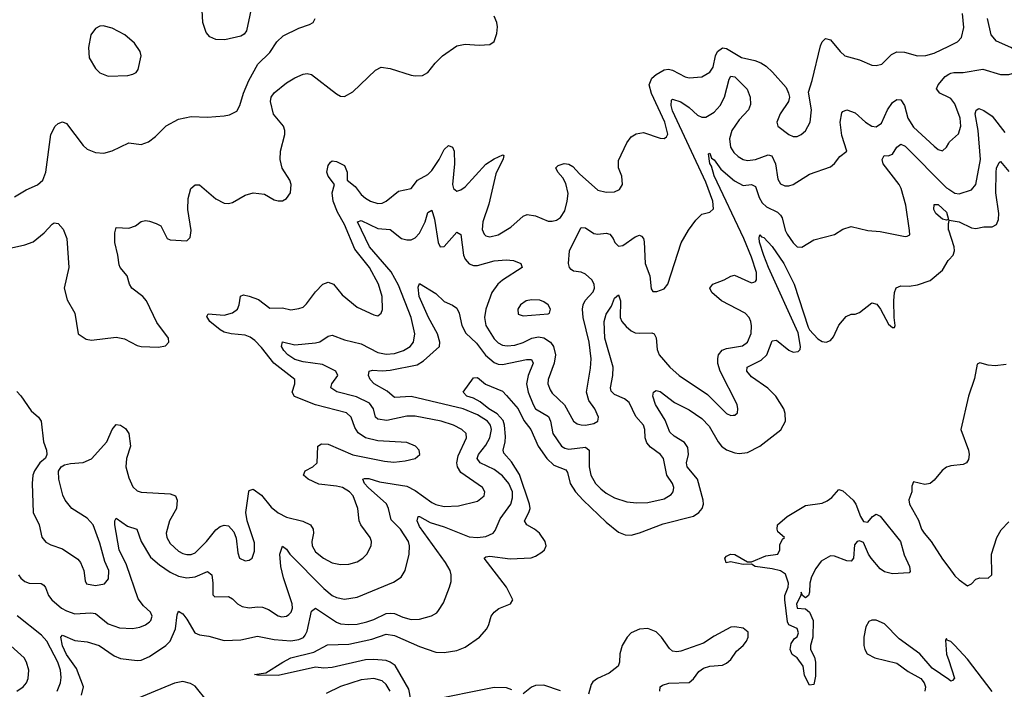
# Model space of a CAD drawing. Header units: inches. Extents: x 1694797 to 1849917, y 907313 to 1017959.
# Tile 497 of 656: x 1785525 to 1790268, y 982218 to 985444. Entities that reach past the tile are written whole.
import ezdxf

# ---------------------------------------------------------------- set-up
doc = ezdxf.new("R2010")
doc.units = ezdxf.units.IN
doc.header["$MEASUREMENT"] = 0
doc.layers.add('B7988', color=7, linetype='Continuous')
doc.layers.add('B7998', color=7, linetype='Continuous')

msp = doc.modelspace()

# ---------------------------------------------------------------- linework, layer by layer
at = {"layer": 'B7988', "color": 5}
for points, elevation in [([(1786650, 985542.7), (1786616.4, 985390), (1786605.8, 985374.1), (1786590, 985364.7), (1786513.4, 985346.6), (1786470, 985347.9), (1786441.3, 985361.3), (1786422.5, 985382.5), (1786407, 985430), (1786403.1, 985490)], 740), ([(1785470, 984341.5), (1785550, 984358.6), (1785590, 984374.3), (1785643.2, 984416.8), (1785680.7, 984459.3), (1785690, 984466), (1785710, 984462.3), (1785734.1, 984434.1), (1785751, 984390), (1785761.5, 984250), (1785738.3, 984150), (1785753.9, 984093.9), (1785790.3, 984030), (1785805.5, 983930), (1785844.8, 983904.8), (1785870, 983899.5), (1785990, 983914.7), (1786030, 983906.9), (1786090, 983874.9), (1786110, 983868.8), (1786193.6, 983866.4), (1786227.3, 983872.7), (1786243.7, 983890), (1786241.6, 983910), (1786184.8, 983984.8), (1786135.6, 984090), (1786118.4, 984110), (1786064, 984150), (1786053.1, 984170), (1786042.7, 984210), (1786009.3, 984249.3), (1786003.1, 984263.1), (1785998, 984310), (1785983.1, 984370), (1785982.9, 984417.1), (1785990, 984442), (1786050, 984439.8), (1786082.4, 984450), (1786110, 984472), (1786130, 984476.5), (1786150, 984473.4), (1786182.6, 984462.6), (1786203.7, 984450), (1786234.8, 984390), (1786250, 984383.1), (1786330, 984379.3), (1786345.3, 984394.7), (1786351.2, 984428.8), (1786334.4, 984530), (1786336.9, 984583.1), (1786349.4, 984630.6), (1786370, 984649), (1786390, 984649), (1786470, 984581.3), (1786510, 984559.5), (1786530, 984558.4), (1786550, 984563.8), (1786610, 984598.7), (1786650, 984610.3), (1786703.2, 984603.2), (1786750, 984576.4), (1786770, 984570.4), (1786790, 984570.5), (1786810, 984583), (1786829.7, 984610.3), (1786832.1, 984650), (1786826.6, 984670), (1786789, 984729), (1786779.5, 984770), (1786780.2, 984810), (1786801.9, 984890), (1786802.1, 984910), (1786795, 984930), (1786748, 984988), (1786733.3, 985050), (1786736.5, 985070), (1786750, 985091.9), (1786810, 985139), (1786850, 985163), (1786890, 985180.6), (1786910, 985184.3), (1786930, 985179.8), (1787050, 985087.2), (1787070, 985074.6), (1787090, 985072.9), (1787130, 985095.6), (1787239.4, 985200.6), (1787265.3, 985214.7), (1787310, 985209.2), (1787410, 985176.5), (1787430, 985172.9), (1787464.4, 985175.6), (1787490.9, 985189.1), (1787525.5, 985234.5), (1787561.1, 985270), (1787630, 985317.8), (1787670, 985326.2), (1787738.6, 985321.4), (1787790, 985323.8), (1787810, 985338), (1787823.6, 985376.4), (1787827, 985410), (1787823.8, 985430), (1787810, 985460.7)], 720), ([(1785499.3, 984590), (1785556.3, 984623.7), (1785610, 984647.7), (1785635.6, 984670), (1785650.8, 984710), (1785674.8, 984890), (1785695.8, 984930), (1785710, 984944.2), (1785730, 984952), (1785750, 984943.1), (1785830, 984838.4), (1785850, 984819.5), (1785890, 984804.2), (1785930, 984801.3), (1785970, 984812), (1786050, 984850.4), (1786110, 984843.1), (1786145.2, 984854.8), (1786178.8, 984881.2), (1786230, 984931.7), (1786290, 984965.2), (1786350, 984976.9), (1786430, 984974.9), (1786510, 984980.4), (1786535.3, 984984.7), (1786570, 985002.8), (1786584.7, 985030), (1786602.2, 985090), (1786628.9, 985151.1), (1786671.6, 985230), (1786730, 985284.9), (1786762.7, 985337.3), (1786793.4, 985366.6), (1786870, 985403.1), (1786920.2, 985419.8), (1786938, 985430), (1786948, 985450)], 740), ([(1785510, 983652.7), (1785530, 983632), (1785580, 983560), (1785614.6, 983530), (1785628.1, 983510), (1785639.3, 983410), (1785653.2, 983370), (1785655.8, 983350), (1785648.3, 983331.7), (1785621.1, 983310), (1785595.3, 983270), (1785588.4, 983250), (1785584.2, 983210), (1785590.2, 983070), (1785617.8, 983010), (1785631.8, 982951.8), (1785650, 982927.9), (1785674.6, 982914.6), (1785730, 982895.4), (1785804.9, 982844.9), (1785817.3, 982830), (1785834.3, 982790), (1785840.3, 982740.3), (1785846.8, 982726.8), (1785890, 982718), (1785933.6, 982726.4), (1785952.5, 982750), (1785953.7, 982790), (1785934.5, 982834.5), (1785910, 982922.9), (1785878.1, 983010), (1785850, 983043.4), (1785775.3, 983090), (1785743.1, 983130), (1785732.9, 983152.9), (1785713.6, 983230), (1785710.9, 983269.1), (1785723.6, 983290), (1785740.3, 983299.7), (1785770, 983306.5), (1785830, 983310.2), (1785870, 983329.2), (1785945, 983410), (1785970.6, 983469.4), (1785990, 983494.6), (1786010, 983490.2), (1786034.7, 983474.7), (1786050.8, 983450.8), (1786057.8, 983390), (1786038.6, 983330), (1786035.1, 983290), (1786050, 983236.5), (1786070, 983194), (1786090, 983175.2), (1786110, 983168.4), (1786250, 983160.2), (1786275.3, 983150), (1786283.8, 983130), (1786280.2, 983090), (1786246.2, 983030), (1786230.2, 982970), (1786232.8, 982950), (1786250, 982921.3), (1786290, 982884.5), (1786310, 982873), (1786330, 982867), (1786350, 982867), (1786370, 982875.2), (1786424.4, 982930), (1786470, 982986.3), (1786490, 983003.1), (1786510, 983008.9), (1786530, 983005.3), (1786556.3, 982976.3), (1786566.8, 982946.8), (1786575.1, 982875.1), (1786583.1, 982850), (1786610, 982838), (1786630, 982840.3), (1786644.5, 982850), (1786656.1, 982883.9), (1786655.6, 982924.4), (1786619.8, 983030), (1786614, 983070), (1786628.2, 983171.8), (1786630, 983176.3), (1786650, 983183.1), (1786690, 983153.4), (1786736.5, 983096.5), (1786770, 983068.9), (1786810, 983047.8), (1786889, 983029), (1786926, 983010), (1786938, 982990), (1786939.7, 982970), (1786932.1, 982930), (1786933, 982910), (1786950, 982881.3), (1786987.9, 982850), (1787030, 982827.7), (1787070, 982819.3), (1787110, 982821.2), (1787150, 982832.8), (1787176.9, 982850), (1787196.9, 982870), (1787217.2, 982910), (1787219.7, 982930), (1787213.3, 982950), (1787168.7, 983010), (1787159.3, 983030), (1787153.8, 983090), (1787130.5, 983150), (1787112.8, 983170), (1787079.7, 983190), (1787050, 983197.5), (1786966.3, 983206.3), (1786914.2, 983230), (1786891.1, 983250), (1786899.1, 983270), (1786936.4, 983290), (1786957, 983310), (1786960.4, 983390), (1786978.7, 983401.3), (1787010, 983399.4), (1787130, 983347.8), (1787282.5, 983317.5), (1787327.2, 983312.7), (1787381.3, 983318.7), (1787429, 983330), (1787452.3, 983350), (1787449.5, 983370), (1787432, 983390), (1787390, 983406.6), (1787250, 983415.5), (1787190, 983429.8), (1787154.5, 983454.5), (1787139.1, 983479.1), (1787121.6, 983530), (1787098.9, 983550), (1786950, 983589.4), (1786848.9, 983628.9), (1786837, 983650), (1786849.9, 983690), (1786850.5, 983710.5), (1786748.9, 983788.9), (1786690, 983864.7), (1786658.1, 983898.1), (1786635, 983915), (1786610, 983923.5), (1786542.9, 983930), (1786510, 983939.2), (1786489.9, 983950), (1786441.3, 983990), (1786426, 984014), (1786433.1, 984026.9), (1786510, 984021.2), (1786550, 984032.3), (1786573.2, 984050), (1786582, 984070), (1786588.3, 984111.7), (1786602.2, 984117.8), (1786630, 984112.7), (1786675.2, 984095.2), (1786730, 984053.5), (1786790, 984055.4), (1786830, 984045.6), (1786870, 984052.4), (1786890, 984059.7), (1786905.7, 984074.3), (1786950, 984133.2), (1786985.7, 984170), (1787010, 984179), (1787035.8, 984170), (1787078.6, 984118.6), (1787150, 984058.4), (1787230, 984021.6), (1787250, 984018), (1787266, 984030), (1787271.9, 984048.1), (1787271.3, 984110), (1787252.5, 984170), (1787210.4, 984250), (1787138.9, 984338.9), (1787090, 984457.3), (1787056, 984516), (1787034.9, 984570), (1787030.3, 984609.7), (1787040.6, 984650), (1787009.9, 984689.9), (1787004.9, 984710), (1787010, 984742), (1787022.4, 984757.6), (1787030, 984763.1), (1787050, 984761.1), (1787090, 984741.3), (1787102.2, 984710), (1787101.8, 984670), (1787140.6, 984640.6), (1787170, 984602.3), (1787190, 984584.6), (1787214.9, 984570), (1787250, 984558.8), (1787270, 984560.1), (1787290, 984569.4), (1787350, 984617.3), (1787410, 984630.3), (1787441.4, 984670), (1787490, 984697.5), (1787510, 984717.5), (1787546, 984770), (1787570, 984818.2), (1787590, 984836.9), (1787610, 984830.3), (1787616.8, 984810), (1787619.4, 984750), (1787609.1, 984649.1), (1787614.6, 984630), (1787630, 984617.3), (1787650, 984623.5), (1787670, 984639), (1787770, 984747.1), (1787810, 984774), (1787852.8, 984792.8), (1787856.3, 984790), (1787853.5, 984773.5), (1787818.8, 984701.2), (1787784.7, 984555.3), (1787755.1, 984470), (1787752.4, 984432.4), (1787762, 984410), (1787770, 984402.8), (1787790, 984397.1), (1787830, 984407.3), (1787890, 984444.7), (1787950, 984498), (1787970, 984506), (1788010, 984499.2), (1788070, 984474), (1788090, 984473), (1788110, 984478.2), (1788130, 984491.3), (1788150, 984523.1), (1788162.7, 984570), (1788167.1, 984607.1), (1788155.3, 984655.3), (1788141.7, 984681.7), (1788117, 984710), (1788106.6, 984730), (1788118.4, 984741.6), (1788148.3, 984751.7), (1788170, 984748.4), (1788190, 984735.8), (1788220.6, 984700.6), (1788310, 984621.8), (1788350, 984612.3), (1788390, 984614), (1788414.6, 984625.4), (1788428.8, 984650), (1788425.4, 984690), (1788409.9, 984730), (1788410, 984765.5), (1788449.6, 984850.4), (1788470, 984879.4), (1788493.6, 984893.6), (1788530, 984900.7), (1788610, 984872.4), (1788630, 984870.6), (1788640.7, 984879.3), (1788647.3, 984892.7), (1788633, 984950), (1788568.3, 985088.3), (1788557.3, 985130), (1788570, 985162.3), (1788590, 985179.7), (1788630, 985202.9), (1788650, 985205.5), (1788670, 985200.9), (1788730, 985168.4), (1788750, 985162.9), (1788810, 985168.1), (1788850, 985190.3), (1788865.1, 985214.9), (1788876.1, 985270), (1788885.6, 985290), (1788910, 985307.5), (1788930, 985305.3), (1789001.3, 985261.3), (1789066.4, 985246.4), (1789095.1, 985235.1), (1789120.1, 985220.1), (1789151.4, 985191.4), (1789216.6, 985116.6), (1789228.1, 985090), (1789232.3, 985070), (1789227.5, 985050), (1789188.4, 984990), (1789171.8, 984950), (1789177.6, 984930), (1789230, 984890.2), (1789250, 984880.8), (1789270, 984880.8), (1789290, 984890.3), (1789310, 984907.6), (1789332.2, 984950), (1789339.2, 985010), (1789324.9, 985095.1), (1789343, 985150), (1789382.8, 985317.2), (1789390, 985337.3), (1789406.7, 985353.3), (1789430, 985346.7), (1789477, 985290), (1789499.1, 985270), (1789570, 985250.3), (1789630, 985224.9), (1789650, 985222.8), (1789678.4, 985230), (1789723.8, 985276.2), (1789750, 985289.1), (1789787.2, 985287.2), (1789850.2, 985270.2), (1789890, 985271.3), (1789930, 985282.6), (1790000, 985316.6)], 680), ([(1790000, 985068.6), (1789958, 985090), (1789940.7, 985110), (1789949.7, 985130), (1789982.2, 985170), (1790000, 985180.5)], 660), ([(1785519, 982770), (1785530, 982754.4), (1785550, 982738.2), (1785570, 982729.4), (1785627.7, 982727.7), (1785640.4, 982720.4), (1785649.5, 982709.5), (1785663, 982670), (1785678.6, 982650), (1785726, 982610), (1785750, 982596), (1785790, 982582.5), (1785867.6, 982587.6), (1785890, 982584), (1785950, 982534.4), (1786005.7, 982514.3), (1786068.7, 982511.3), (1786102.6, 982517.4), (1786130, 982529), (1786150, 982543.7), (1786156.9, 982550), (1786163.5, 982570), (1786154.5, 982590), (1786120.7, 982620.7), (1786094.7, 982654.7), (1786038.6, 982818.6), (1786004.5, 982890), (1785982.2, 983010), (1785983, 983030), (1785990, 983042), (1786044.4, 983004.4), (1786089.2, 982989.2), (1786109.5, 982930), (1786155.3, 982855.3), (1786197.3, 982817.3), (1786250, 982782.2), (1786290, 982762.7), (1786330, 982755), (1786370, 982759.8), (1786430, 982785.6), (1786449.4, 982769.4), (1786455.3, 982730), (1786454.2, 982674.2), (1786464.2, 982664.2), (1786530, 982664.9), (1786550, 982654.9), (1786574.4, 982630), (1786596.9, 982616.9), (1786630, 982611.3), (1786670, 982616), (1786693.8, 982613.9), (1786722.5, 982602.6), (1786770, 982572.3), (1786787.9, 982567.9), (1786810, 982570.3), (1786821.4, 982578.6), (1786832.4, 982590), (1786838.3, 982610), (1786837, 982630), (1786795.5, 982755.5), (1786782.8, 982810), (1786778, 982870), (1786790, 982908.4), (1786810, 982893.4), (1786826.5, 982870), (1786990, 982704.1), (1787030, 982670.1), (1787050, 982660.8), (1787090, 982653), (1787150, 982662.1), (1787324.9, 982735.1), (1787361.5, 982758.5), (1787381.4, 982790), (1787401.5, 982870), (1787401.7, 982910), (1787397, 982930), (1787359, 982990), (1787314.7, 983034.7), (1787301.7, 983090), (1787291.2, 983111.2), (1787203.4, 983190), (1787185.7, 983210), (1787176.9, 983230), (1787185.4, 983234.6), (1787206.7, 983233.3), (1787257.6, 983217.6), (1787390, 983196.5), (1787430, 983176.8), (1787510, 983119), (1787530, 983109.1), (1787570, 983099.5), (1787638.2, 983101.8), (1787730, 983124.1), (1787761.5, 983150), (1787766, 983170), (1787754.7, 983190), (1787650, 983263.4), (1787633, 983290), (1787630.4, 983310), (1787636.9, 983343.1), (1787677, 983430), (1787674.8, 983450), (1787655.1, 983470), (1787614.7, 983490), (1787555.6, 983510), (1787430, 983534.1), (1787390, 983534.2), (1787293.8, 983513.9), (1787250, 983519.5), (1787238.7, 983530), (1787229.3, 983570), (1787210, 983596.4), (1787147.6, 983627.6), (1787051.9, 983651.9), (1787023.5, 983670), (1787029, 983690), (1787056.4, 983730), (1787047.2, 983750), (1786983.4, 983783.4), (1786890, 983795.1), (1786850, 983807.5), (1786816.1, 983830), (1786797.2, 983850), (1786786.3, 983870), (1786790, 983891.8), (1786850, 983878.2), (1786950, 983887), (1786970, 983892.8), (1787010, 983919.6), (1787030, 983924.9), (1787090, 983901.5), (1787170, 983882.3), (1787250, 983840.5), (1787290, 983832.1), (1787330, 983836.3), (1787374.2, 983850), (1787406.3, 983870), (1787421.3, 983890), (1787427.4, 983930), (1787411.1, 984010), (1787350, 984165.7), (1787314.1, 984230), (1787209.2, 984350), (1787151.8, 984470), (1787170, 984476.1), (1787250, 984437.2), (1787310, 984432.6), (1787364.6, 984390), (1787390, 984382.8), (1787410, 984383.7), (1787430, 984392.5), (1787450, 984415.4), (1787477.5, 984470), (1787490, 984515.5), (1787510, 984526), (1787522.4, 984482.4), (1787540.1, 984370), (1787550, 984350.3), (1787570, 984351.2), (1787630, 984420.3), (1787649.1, 984409.1), (1787662.7, 984310), (1787670.1, 984290), (1787690, 984267), (1787710, 984259.1), (1787730, 984259.2), (1787810, 984281.4), (1787867.8, 984287.8), (1787903.8, 984283.8), (1787939.1, 984270), (1787945.5, 984250), (1787850, 984189.8), (1787828.6, 984170), (1787798.8, 984130), (1787769.5, 984050), (1787763.2, 984010), (1787769.5, 983970), (1787810, 983905.9), (1787830, 983887.5), (1787850, 983876.8), (1787872.8, 983872.8), (1787910, 983876), (1787950, 983888.7), (1787991, 983909), (1788024, 983916), (1788050, 983911), (1788081.1, 983890), (1788096.1, 983870), (1788105.8, 983830), (1788100.1, 983790), (1788070.1, 983710), (1788069.5, 983690), (1788080.1, 983660.1), (1788090, 983644.7), (1788149.2, 983589.2), (1788191.8, 983510), (1788210, 983497.6), (1788230, 983492.2), (1788250, 983491.3), (1788290, 983498.9), (1788309.5, 983510), (1788312.6, 983530), (1788295.5, 983570), (1788266.9, 983610), (1788254.6, 983650), (1788275.1, 983764.9), (1788277.4, 983810), (1788267.4, 983890), (1788239.4, 984010), (1788236.4, 984050), (1788239.2, 984070), (1788248.9, 984091.1), (1788287.4, 984132.6), (1788293.6, 984150), (1788292.2, 984170), (1788281, 984190), (1788250, 984218.6), (1788230, 984227.2), (1788192.4, 984232.4), (1788180.7, 984240.7), (1788173.3, 984250), (1788169, 984270), (1788174, 984330), (1788217.5, 984422.5), (1788230, 984443.1), (1788250, 984440.8), (1788290, 984414), (1788310, 984410.2), (1788350, 984415.2), (1788367.7, 984410), (1788383.9, 984390), (1788391.8, 984370), (1788410, 984353.1), (1788430, 984355.8), (1788490, 984397.8), (1788510, 984406.3), (1788520.5, 984400.5), (1788530, 984390.5), (1788533.2, 984373.2), (1788537.3, 984270), (1788559.6, 984210), (1788566.6, 984146.6), (1788574.8, 984134.8), (1788594, 984134), (1788630, 984146.7), (1788647.3, 984170), (1788711.8, 984368.2), (1788746, 984430), (1788781.3, 984478.7), (1788810, 984507), (1788850, 984517.1), (1788867.7, 984532.3), (1788862.9, 984570), (1788830, 984660.6), (1788670, 985004.6), (1788662.8, 985030), (1788663.8, 985056.2), (1788670, 985060.7), (1788710, 985047.8), (1788750, 985021.5), (1788790, 984983.8), (1788810, 984974), (1788830, 984973.7), (1788870, 984998.6), (1788898.6, 985030), (1788919.7, 985070), (1788942.1, 985157.9), (1788950, 985171.6), (1788970, 985167.9), (1789029.2, 985109.2), (1789042.9, 985070), (1789045.5, 985034.5), (1789035.8, 985010), (1788990, 984960.7), (1788956, 984910), (1788943.9, 984870), (1788949.4, 984829.4), (1788964.7, 984804.7), (1788985.1, 984785.1), (1789010, 984770.1), (1789030, 984765), (1789070, 984770.6), (1789130, 984793.2), (1789147.6, 984787.6), (1789165.2, 984750), (1789176.2, 984676.2), (1789190, 984653.8), (1789210, 984644.1), (1789230, 984643.2), (1789250, 984649.3), (1789330, 984698.9), (1789430, 984734.9), (1789449.8, 984750.2), (1789475.8, 984784.2), (1789509.3, 984810), (1789485.2, 984885.2), (1789477, 984950), (1789485.6, 984994.4), (1789490, 985001.3), (1789510, 985010.2), (1789550, 984995.6), (1789599.7, 984950), (1789630, 984930.2), (1789650, 984927.7), (1789675.5, 984944.5), (1789705.3, 985010), (1789730, 985045.2), (1789750, 985059.3), (1789770, 985057.6), (1789787.7, 985030), (1789803.4, 984970), (1789830, 984926), (1789930, 984833.8), (1789950, 984818.3), (1789970, 984812.2), (1789989.6, 984830), (1790000, 984848.3)], 660), ([(1785822.4, 982190), (1785831.7, 982230), (1785798.6, 982318.6), (1785750, 982386.8), (1785730, 982428), (1785722.8, 982470), (1785730, 982479.6), (1785790, 982453), (1785850, 982446.7), (1785908, 982430), (1785980.2, 982380.2), (1786010, 982367.1), (1786090, 982357), (1786110, 982358.5), (1786150, 982375.7), (1786228.2, 982430), (1786249.2, 982450.8), (1786274.4, 982510), (1786283.2, 982576.8), (1786290, 982595.5), (1786310, 982581.8), (1786330, 982556.5), (1786368.7, 982490), (1786390, 982480.8), (1786435, 982475), (1786510, 982453.2), (1786590, 982457.2), (1786670, 982473.7), (1786750, 982458.1), (1786830, 982451.6), (1786870, 982458.5), (1786891.3, 982468.8), (1786900.4, 982479.6), (1786910, 982498.3), (1786930, 982594.6), (1786950, 982609.4), (1787050, 982541.2), (1787070, 982534.2), (1787110, 982530.1), (1787150, 982532.7), (1787196.8, 982543.2), (1787230, 982553.9), (1787290, 982582.8), (1787310, 982585.7), (1787330, 982584.2), (1787370, 982566.4), (1787410, 982555.3), (1787450, 982556.6), (1787507.7, 982572.3), (1787533.3, 982586.7), (1787542.7, 982597.3), (1787565.8, 982634.2), (1787595.1, 982710), (1787602.8, 982737.2), (1787603.8, 982770), (1787598, 982790), (1787575.2, 982830), (1787450, 983002.8), (1787439.8, 983030), (1787444, 983050), (1787450, 983051.3), (1787501.6, 983021.6), (1787570, 983001.2), (1787690, 982952.6), (1787730, 982949.3), (1787770, 982954), (1787804.7, 982970), (1787815.9, 982984.1), (1787839.7, 983040.3), (1787889.9, 983110.1), (1787898.5, 983141.5), (1787898.4, 983170), (1787881.7, 983210), (1787850, 983246.6), (1787810, 983277.3), (1787742.3, 983310), (1787728.1, 983330), (1787734.2, 983350), (1787770, 983393.6), (1787790, 983430.3), (1787796.7, 983470), (1787792.5, 983490), (1787777.5, 983510), (1787730, 983540.5), (1787660.3, 983570), (1787410, 983629.1), (1787330, 983624.5), (1787294.6, 983654.6), (1787231.6, 983690), (1787213.7, 983710), (1787204.6, 983730), (1787208.6, 983751.4), (1787223.8, 983756.2), (1787270, 983752.5), (1787310, 983755.5), (1787438.8, 983781.2), (1787470, 983801), (1787546.5, 983870), (1787548.3, 983890), (1787536.7, 983930), (1787494.2, 984010), (1787448.8, 984110), (1787444.1, 984155.9), (1787450, 984173.4), (1787530, 984124.4), (1787570, 984086.9), (1787610, 984068.9), (1787630, 984054.4), (1787641.3, 984030), (1787654.4, 983970), (1787674.5, 983934.5), (1787725.1, 983885.1), (1787768.4, 983828.4), (1787810, 983792.5), (1787830, 983784.2), (1787850, 983782.5), (1787966.5, 983806.5), (1787990, 983806.3), (1787998.1, 983790), (1787974.5, 983730), (1787966.3, 983690), (1787973.8, 983650), (1787997.4, 983590), (1788010, 983568.9), (1788072.7, 983532.7), (1788081.3, 983510), (1788092.8, 983450), (1788135.2, 983390), (1788150, 983380.4), (1788170, 983375.5), (1788250, 983384.3), (1788268.5, 983370), (1788268.6, 983290), (1788275.4, 983250), (1788297.7, 983210), (1788323.6, 983183.6), (1788350, 983163), (1788390, 983140.8), (1788450, 983121.5), (1788496.8, 983116.8), (1788550, 983118.9), (1788630, 983136.3), (1788663.3, 983156.7), (1788673.1, 983170), (1788675.8, 983190), (1788668.8, 983210), (1788642.5, 983250), (1788625.7, 983330), (1788610.8, 983350), (1788564.2, 983384.2), (1788546.2, 983406.2), (1788537.5, 983430), (1788535.6, 983470), (1788529.9, 983489.9), (1788492.8, 983532.8), (1788460.1, 983600.1), (1788438.2, 983618.2), (1788390, 983638.7), (1788374.4, 983654.4), (1788370.6, 983670), (1788382.7, 983730), (1788384.3, 983770), (1788344, 983910), (1788339.6, 983990), (1788350, 984025.7), (1788375.4, 984064.6), (1788390, 984101.6), (1788410, 984119.1), (1788418.2, 984090), (1788417.5, 984010), (1788425.5, 983990), (1788445.6, 983965.6), (1788470, 983945.3), (1788490, 983936.2), (1788510, 983933), (1788570, 983935.6), (1788581.3, 983930), (1788591.3, 983911.3), (1788595.7, 983855.7), (1788605.1, 983830), (1788656.3, 983770), (1788701.2, 983730), (1788838.4, 983638.4), (1788930, 983546.7), (1788950, 983538), (1788961.6, 983538.4), (1788970, 983539.3), (1788982, 983550), (1788984.7, 983570), (1788981, 983590), (1788899.1, 983750), (1788888.4, 983788.4), (1788887.8, 983812.2), (1788890.5, 983830), (1788908.8, 983851.2), (1788930, 983859.9), (1789006.6, 983873.4), (1789030.3, 983889.7), (1789047.7, 983932.3), (1789050.4, 983969.6), (1789046.9, 983990), (1789039.2, 984010), (1789019.8, 984030), (1788906, 984090), (1788858.7, 984130), (1788849.8, 984150), (1788863.6, 984170), (1788917.6, 984190), (1788950, 984209.1), (1788967.4, 984212.6), (1789050, 984177), (1789060.5, 984179.5), (1789070, 984183), (1789073.5, 984190), (1789073.6, 984226.4), (1789050, 984299.8), (1789013.4, 984390), (1788870, 984691.2), (1788857.9, 984737.9), (1788849.2, 984750.7), (1788842.7, 984797.3), (1788850, 984801), (1788856.7, 984776.7), (1788870, 984768.5), (1788903, 984723), (1788967.3, 984667.3), (1789010, 984644.3), (1789050, 984649.2), (1789070, 984639.5), (1789086.9, 984586.9), (1789101.7, 984561.7), (1789122.9, 984542.9), (1789175.9, 984515.9), (1789190, 984502.4), (1789197, 984490), (1789211.4, 984430), (1789221.6, 984410), (1789250, 984369.2), (1789270, 984350.3), (1789291.8, 984348.2), (1789350, 984383.8), (1789450, 984408.4), (1789490, 984435.3), (1789530, 984447), (1789610, 984427.7), (1789670, 984423.6), (1789790, 984398.7), (1789799.7, 984400.3), (1789812.4, 984407.6), (1789811.2, 984428.8), (1789793.8, 984550), (1789771.6, 984630), (1789761.6, 984650), (1789683.8, 984750), (1789678.9, 984770), (1789689.8, 984790.2), (1789708.2, 984788.2), (1789730, 984796.1), (1789750, 984830.3), (1789770, 984844.9), (1789790, 984834.7), (1789990, 984634.3), (1790000, 984627.7)], 640), ([(1790000, 984429.5), (1789999.8, 984430), (1789998.6, 984461.4), (1790000, 984466.8)], 620), ([(1787408.9, 982170), (1787398.7, 982218.7), (1787332.6, 982332.6), (1787310, 982349.3), (1787290, 982357.2), (1787230, 982362.5), (1787190, 982360.7), (1787030, 982323.9), (1786990, 982321), (1786950, 982325.1), (1786770, 982285.6), (1786670, 982286.3), (1786655.3, 982290), (1786710, 982297.3), (1786791.8, 982350), (1786831.5, 982370), (1786941.9, 982398.1), (1787007.1, 982432.9), (1787110, 982435.7), (1787220.4, 982459.5), (1787290, 982484.4), (1787330, 982478), (1787450, 982425.3), (1787530, 982397), (1787570, 982395.7), (1787630, 982404.6), (1787670, 982422), (1787740.4, 982470), (1787774.2, 982510), (1787784.8, 982530), (1787796.1, 982570), (1787810, 982590.3), (1787832.5, 982607.5), (1787889.7, 982630.3), (1787899.6, 982650), (1787869.8, 982710), (1787762.6, 982850), (1787770, 982856.9), (1787790, 982859.8), (1787887.2, 982847.2), (1787988.4, 982851.6), (1788010, 982859.2), (1788040.4, 982879.6), (1788052.8, 982890), (1788061, 982910), (1788055.5, 982930), (1788028.2, 982970), (1788004.1, 982990), (1787968.2, 983010), (1787957.2, 983030), (1787977.5, 983070), (1787983, 983090), (1787980.5, 983110), (1787932.5, 983252.5), (1787893.7, 983313.7), (1787856.4, 983356.4), (1787853.4, 983370), (1787863.4, 983410), (1787864.4, 983435.6), (1787859.8, 983490), (1787853, 983513), (1787825.3, 983545.3), (1787784.9, 983570), (1787743.1, 983603.1), (1787710, 983620.2), (1787678.4, 983630), (1787660.7, 983650), (1787710, 983719.1), (1787730, 983719.5), (1787768.8, 983688.8), (1787850, 983654.3), (1787870, 983634), (1787925.3, 983570), (1787952.8, 983512.8), (1787986.8, 983470), (1788021.5, 983390), (1788064.4, 983330), (1788098.4, 983298.4), (1788155.2, 983275.2), (1788163.2, 983263.2), (1788176.8, 983210), (1788202.6, 983170), (1788238.5, 983130), (1788350, 983024), (1788410, 982975.2), (1788441.9, 982961.9), (1788470, 982960.9), (1788510, 982971.6), (1788625, 983015), (1788770, 983053.2), (1788796.5, 983070), (1788812.9, 983090), (1788819.1, 983110), (1788817.8, 983130), (1788789.4, 983230), (1788740.7, 983290), (1788736.4, 983310), (1788745.7, 983350), (1788742.5, 983382.5), (1788726.6, 983406.6), (1788677.5, 983437.5), (1788657, 983457), (1788634.1, 983514.1), (1788587.7, 983590), (1788574, 983630), (1788578, 983650), (1788590, 983657.6), (1788610, 983653.4), (1788679.8, 983599.8), (1788750, 983564), (1788810, 983522.2), (1788845.8, 983485.8), (1788889.1, 983410), (1788905.8, 983390), (1788930, 983372), (1788970, 983358), (1788990, 983354.6), (1789030, 983359.8), (1789090.9, 983390), (1789191.7, 983468.3), (1789213.1, 983510), (1789212.9, 983547.1), (1789206, 983570), (1789166.6, 983630), (1789128.8, 983668.8), (1789050, 983722.7), (1789027.5, 983750), (1789029.4, 983770.6), (1789095.8, 983804.2), (1789123.9, 983830), (1789150, 983897.4), (1789170, 983899.3), (1789230, 983852.2), (1789250, 983841.5), (1789275.2, 983844.8), (1789284.2, 983855.8), (1789286.6, 983870), (1789274.9, 983934.9), (1789131.3, 984250), (1789110, 984307.2), (1789088.5, 984371.5), (1789086.3, 984393.7), (1789090, 984406.8), (1789097.6, 984397.6), (1789110, 984394.3), (1789150, 984351.9), (1789205.7, 984270), (1789255.7, 984170), (1789323, 983963), (1789329.5, 983949.5), (1789370, 983906.7), (1789390, 983893.4), (1789409.6, 983890.4), (1789430, 983898), (1789444.6, 983915.4), (1789470, 983972.7), (1789506.2, 984013.8), (1789530, 984026), (1789550, 984026), (1789570, 984032.7), (1789630, 984080.4), (1789653.1, 984073.1), (1789671.8, 984050), (1789710, 983977.3), (1789730, 983961), (1789739, 983961), (1789742, 983970), (1789736.9, 984010), (1789735.8, 984090), (1789739.4, 984130), (1789747.1, 984152.8), (1789770, 984161.2), (1789810, 984160.2), (1789850, 984166.5), (1789910, 984187.2), (1789970, 984237.7), (1789996.9, 984283.1), (1790000, 984286.4)], 620), ([(1790000, 983292), (1789990, 983288.6), (1789968.1, 983271.9), (1789930, 983225.5), (1789910, 983209.2), (1789884.2, 983204.2), (1789830, 983217.1), (1789822.9, 983197.1), (1789822.6, 983170), (1789808.7, 983131.3), (1789811.4, 983110), (1789853.8, 983033.8), (1789868.9, 982990), (1789881.4, 982970), (1789915.4, 982930), (1789970, 982845), (1790000, 982805.3)], 580), ([(1785705.5, 982210), (1785721.3, 982250), (1785724.7, 982275.3), (1785721.6, 982310), (1785707.9, 982350), (1785655.3, 982450), (1785630, 982478.6), (1785512.4, 982572.4)], 660), ([(1790000, 982265.3), (1789920, 982320), (1789860.2, 982390), (1789761.2, 982461.2), (1789690, 982533.2), (1789650, 982551.5), (1789630, 982551.6), (1789615.5, 982544.5), (1789600, 982520), (1789590.9, 982470), (1789591.6, 982430), (1789596.3, 982410), (1789607.6, 982390), (1789644.4, 982370), (1789750, 982344.2), (1789804.6, 982304.6), (1789865.5, 982270), (1789882.4, 982250), (1789888.2, 982230), (1789884.9, 982210)], 620), ([(1788608.2, 982210), (1788609.6, 982230), (1788621.5, 982238.5), (1788652.2, 982247.8), (1788750, 982251.8), (1788770, 982268.4), (1788796.3, 982303.7), (1788819.3, 982320.7), (1788850, 982330.1), (1788910, 982335.2), (1788930, 982344.1), (1788950, 982361.8), (1788978.1, 982401.9), (1789010, 982429.4), (1789025.8, 982450), (1789034.1, 982470), (1789033.3, 982493.3), (1789010, 982513.3), (1788970, 982519.7), (1788950, 982517.4), (1788870, 982474.5), (1788819, 982441), (1788710, 982401.4), (1788690, 982398.2), (1788670, 982402.8), (1788654.7, 982414.7), (1788616.5, 982470), (1788590, 982494.5), (1788550, 982511.3), (1788510, 982508.8), (1788470.2, 982489.8), (1788451.8, 982470), (1788427.6, 982430), (1788415.6, 982390), (1788414, 982350), (1788408.2, 982330), (1788364.1, 982295.9), (1788307.7, 982270), (1788285.4, 982254.6), (1788277.8, 982242.2), (1788264.4, 982195.6)], 620), ([(1785510, 982210.2), (1785540.9, 982230), (1785557.4, 982250), (1785565.6, 982270), (1785568.3, 982310), (1785557.4, 982350), (1785546.3, 982370), (1785450, 982456.5)], 680), ([(1790000, 982451.8), (1789993.9, 982453.9), (1789990, 982462.7), (1789985.3, 982454.8), (1789990, 982387.3), (1790000, 982356.8)], 620), ([(1786430, 982159.8), (1786370, 982233.2), (1786347.1, 982247.1), (1786310, 982255.6), (1786270, 982247.7), (1786045.4, 982154.6)], 640), ([(1787309.9, 982210), (1787290, 982241.2), (1787270, 982259.9), (1787230, 982270.4), (1787170, 982263.6), (1787070, 982232.2), (1787001.2, 982198.8)], 640), ([(1787895.7, 982215.7), (1787870, 982225), (1787810, 982226.7), (1787490, 982163.1)], 620), ([(1788130.4, 982210.4), (1788050, 982238.4), (1788010, 982236.5), (1787990, 982228), (1787950, 982197.2)], 620)]:
    msp.add_lwpolyline(points, dxfattribs=dict(at, elevation=elevation))
for points, elevation in [([(1785926, 985414), (1785910, 985412.3), (1785890, 985402), (1785866.7, 985370), (1785855.3, 985310), (1785859.2, 985259.2), (1785889.1, 985209.1), (1785910, 985188.4), (1785950, 985171.8), (1786045.1, 985174.9), (1786070, 985180.5), (1786085.2, 985190), (1786095.6, 985204.4), (1786109.6, 985270), (1786104.7, 985290), (1786078.3, 985330), (1786030.7, 985370.7), (1785970, 985403.5)], 760), ([(1789990, 984478), (1789970, 984483.5), (1789938.3, 984510), (1789927.8, 984530), (1789930, 984553.4), (1789950, 984553.6), (1789990, 984516.9), (1789998.4, 984481.6)], 620), ([(1787990, 984095.1), (1787964.9, 984090), (1787936.5, 984070), (1787924.4, 984050), (1787925.8, 984025.8), (1787950, 984016.5), (1788070, 984026.9), (1788076.2, 984030), (1788082, 984050), (1788071.1, 984070), (1788050, 984085.4), (1788030, 984092.9)], 680), ([(1789610, 983022.8), (1789633, 983050), (1789650, 983062), (1789670, 983051.7), (1789767.9, 982930), (1789785.5, 982865.5), (1789811.4, 982810), (1789813.9, 982786.1), (1789810, 982779.3), (1789730, 982774.5), (1789690, 982783.7), (1789670, 982799.1), (1789626.4, 982850), (1789612.9, 982870), (1789590, 982925.1), (1789570, 982932.9), (1789559.1, 982930), (1789546, 982914), (1789541.3, 982850), (1789530, 982836.2), (1789510, 982837.4), (1789450, 982860.4), (1789430, 982861), (1789385.1, 982834.9), (1789360.1, 982799.9), (1789339.6, 982760.4), (1789330.3, 982730), (1789330, 982686), (1789324.7, 982670), (1789310, 982659), (1789295.3, 982670), (1789290, 982686), (1789287.7, 982670), (1789266.3, 982630), (1789269.2, 982609.2), (1789310, 982605.3), (1789330, 982590.5), (1789347.3, 982550), (1789345, 982470), (1789333.6, 982430), (1789334.4, 982410), (1789352.9, 982372.9), (1789358, 982350), (1789358.6, 982281.4), (1789350, 982242), (1789330, 982239), (1789305.1, 982285.1), (1789298.3, 982330), (1789270, 982369.5), (1789246.3, 982386.3), (1789236.2, 982410), (1789241, 982439), (1789257, 982463), (1789270, 982471), (1789276.9, 982490), (1789270, 982511.8), (1789230, 982529.2), (1789223.9, 982543.9), (1789209.9, 982650), (1789211.3, 982670), (1789226.8, 982710), (1789229, 982730), (1789213.5, 982773.5), (1789189.2, 982789.2), (1789150, 982799.1), (1789068, 982810), (1789050, 982822), (1789010, 982819.5), (1788948.1, 982831.9), (1788928.3, 982828.3), (1788921.3, 982850), (1788930, 982860.4), (1788949.2, 982870), (1788970, 982868), (1789030, 982833), (1789050, 982833), (1789119.2, 982860.8), (1789177.2, 982870), (1789186.6, 982890), (1789186, 982914), (1789198.6, 982941.4), (1789208.7, 982950), (1789177.2, 982977.2), (1789173.2, 982990), (1789175.1, 983010), (1789222, 983050), (1789310, 983103.1), (1789390, 983115.3), (1789413.7, 983126.3), (1789436.9, 983143.1), (1789470, 983180.7), (1789490, 983174.9), (1789539.5, 983130), (1789552.8, 983110), (1789575.3, 983050), (1789590, 983026.4)], 580)]:
    msp.add_lwpolyline(points, close=True, dxfattribs=dict(at, elevation=elevation))
at = {"layer": 'B7998', "color": 5}
for points, elevation in [([(1790000, 985316.6), (1790042.6, 985337.4), (1790061.8, 985358.2), (1790073.4, 985406.6), (1790067.2, 985472.8)], 680), ([(1790000, 985180.5), (1790010, 985186.4), (1790025.2, 985190), (1790070, 985188.8), (1790164.8, 985204.8), (1790250, 985179.8), (1790290, 985180.1), (1790322, 985190), (1790340.8, 985210), (1790347.8, 985250), (1790344.5, 985270), (1790329.8, 985290), (1790298.5, 985310), (1790230, 985340.2), (1790204.3, 985370), (1790187, 985450)], 660), ([(1790000, 984848.3), (1790004.2, 984855.8), (1790046.8, 984893.2), (1790057.8, 984930), (1790054.4, 984970), (1790030, 985038), (1790010, 985063.5), (1790000, 985068.6)], 660), ([(1790000, 984627.7), (1790030, 984608.1), (1790050, 984604.6), (1790110, 984624), (1790130, 984650.6), (1790152.4, 984770), (1790142, 984910), (1790128.1, 984990), (1790131.5, 985008.5), (1790144.4, 985015.6), (1790170, 985007), (1790210, 984978.3), (1790270, 984900.5)], 640), ([(1790000, 984466.8), (1790002.7, 984477.3), (1790050, 984470.6), (1790110, 984440.7), (1790130, 984438.2), (1790170, 984445.4), (1790210, 984446.4), (1790230, 984457.6), (1790239.4, 984480.6), (1790241.9, 984510), (1790227.8, 984610), (1790229.4, 984710), (1790230.7, 984729.3), (1790243.8, 984756.2), (1790250, 984760.3), (1790290, 984713.1)], 620), ([(1790000, 984286.4), (1790021.7, 984310), (1790028.7, 984330), (1790027.1, 984350), (1790000, 984429.5)], 620), ([(1790276.8, 983783.2), (1790224.2, 983775.8), (1790190, 983778.9), (1790149.7, 983790.3), (1790136.3, 983783.7), (1790124.1, 983715.9), (1790095.6, 983630), (1790058.7, 983470), (1790094.7, 983370), (1790098.3, 983350), (1790095.2, 983324.8), (1790085.4, 983310), (1790070, 983302), (1790010, 983295.5), (1790000, 983292)], 580), ([(1790000, 982805.3), (1790030, 982765.5), (1790050, 982745), (1790090, 982716.9), (1790110, 982726.6), (1790130.8, 982749.2), (1790150, 982755), (1790190, 982754), (1790207.2, 982770), (1790206.3, 982870), (1790232.6, 982950), (1790253.2, 982986.8), (1790290, 983025.2)], 580), ([(1790210, 982207.6), (1790090, 982363.2), (1790030, 982429), (1790010, 982448.4), (1790000, 982451.8)], 620), ([(1790000, 982356.8), (1790027.7, 982272.3), (1790018.7, 982261.3), (1790010, 982258.4), (1790000, 982265.3)], 620)]:
    msp.add_lwpolyline(points, dxfattribs=dict(at, elevation=elevation))

doc.saveas('drawing.dxf')
